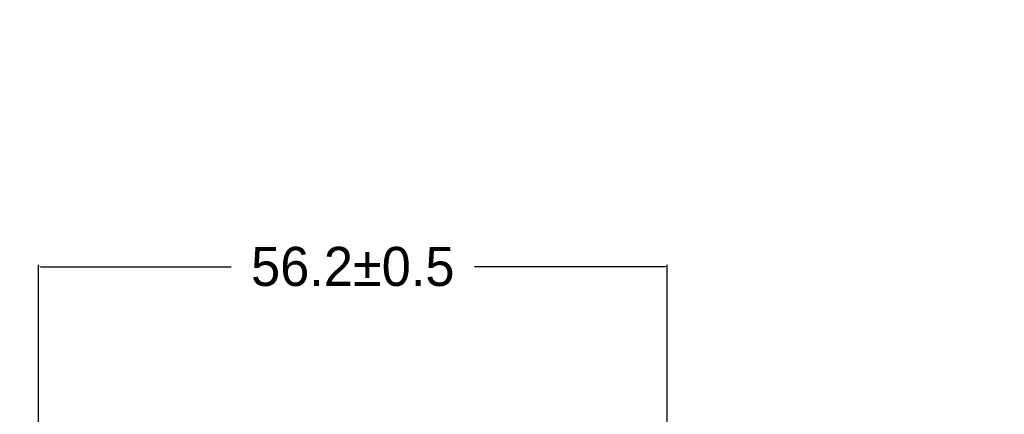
# Model space of a CAD drawing. Header units: millimetres. Extents: x -1114 to 1396, y -630 to 631.
# Tile 769 of 780: x 807 to 895, y 498 to 534. Entities that reach past the tile are written whole.
import ezdxf

# ---------------------------------------------------------------- set-up
doc = ezdxf.new("R2010")
doc.units = ezdxf.units.MM
doc.header["$MEASUREMENT"] = 0
doc.dimstyles.get("Standard").update_dxf_attribs({"dimtxt": 3.5, "dimasz": 0.18, "dimexe": 0.18, "dimexo": 0.0625, "dimgap": 0.09, "dimtad": 0, "dimtih": 1, "dimtoh": 1, "dimdec": 4, "dimzin": 0, "dimdsep": 46, "dimtxsty": 'Standard', "dimcen": 0.09, "dimadec": 0, "dimazin": 0, "dimtfac": 1, "dimtdec": 4, "dimtofl": 0, "dimtmove": 0, "dimatfit": 3, "dimfxl": 0, "dimtolj": 1, "dimtzin": 0, "dimarcsym": 0})

# ---------------------------------------------------------------- blocks, each defined once
blk = doc.blocks.new('*D11')
at = {"color": 0, "lineweight": -2}
for p, q in [((808.174, 495.735), (808.174, 511.827)), ((808.354, 511.647), (825.395, 511.647)), ((864.2, 511.647), (847.159, 511.647)), ((864.38, 495.735), (864.38, 511.827))]:
    blk.add_line(p, q, dxfattribs=at)
at = {"color": 0}
for points in [[(808.354, 511.677), (808.354, 511.617), (808.174, 511.647)], [(864.2, 511.617), (864.2, 511.677), (864.38, 511.647)]]:
    blk.add_solid(points, dxfattribs=at)
at = {"layer": 'Defpoints', "color": 0}
for p in [(864.38, 511.647), (808.174, 495.672), (864.38, 495.672)]:
    blk.add_point(p, dxfattribs=at)
at = {"color": 0, "insert": (836.277, 511.647), "char_height": 3.5, "attachment_point": 5}
blk.add_mtext('\\A1;56.2%%p0.5', dxfattribs=at)

msp = doc.modelspace()

# ---------------------------------------------------------------- linework, layer by layer
at = {"lineweight": 18}
msp.add_open_spline([(1038.9843, -629.7647), (1038.9843, -629.7647), (-1111.4882, -629.7647), (-1111.4882, -629.7647), (-1111.4882, -629.7647), (-1111.4882, -629.7647), (-1111.4882, 630.7883), (-1111.4882, 630.7883), (-1111.4882, 630.7883), (-1111.4882, 630.7883), (1038.9843, 630.7883), (1038.9843, 630.7883)], degree=3, knots=[0, 0, 0, 0, 0.3333333, 0.3333333, 0.3333333, 0.3333333, 0.6666667, 0.6666667, 0.6666667, 0.6666667, 1, 1, 1, 1], dxfattribs=at)

# ---------------------------------------------------------------- dimensions: what is measured, and where the dimension line sits
at = {"color": 1}
dim = msp.add_linear_dim(base=(864.3798, 511.6467), p1=(808.1743, 495.672), p2=(864.3798, 495.672), dimstyle='Standard', override={"dimdec": 1, "dimtxsty": 'Standard', "dimtol": 1, "dimtp": 0.5, "dimtm": 0.5, "dimtdec": 1}, dxfattribs=at)
dim.commit()
dim.dimension.update_dxf_attribs({"geometry": '*D11', "text_midpoint": (836.2771, 511.6467)})

doc.saveas('drawing.dxf')
